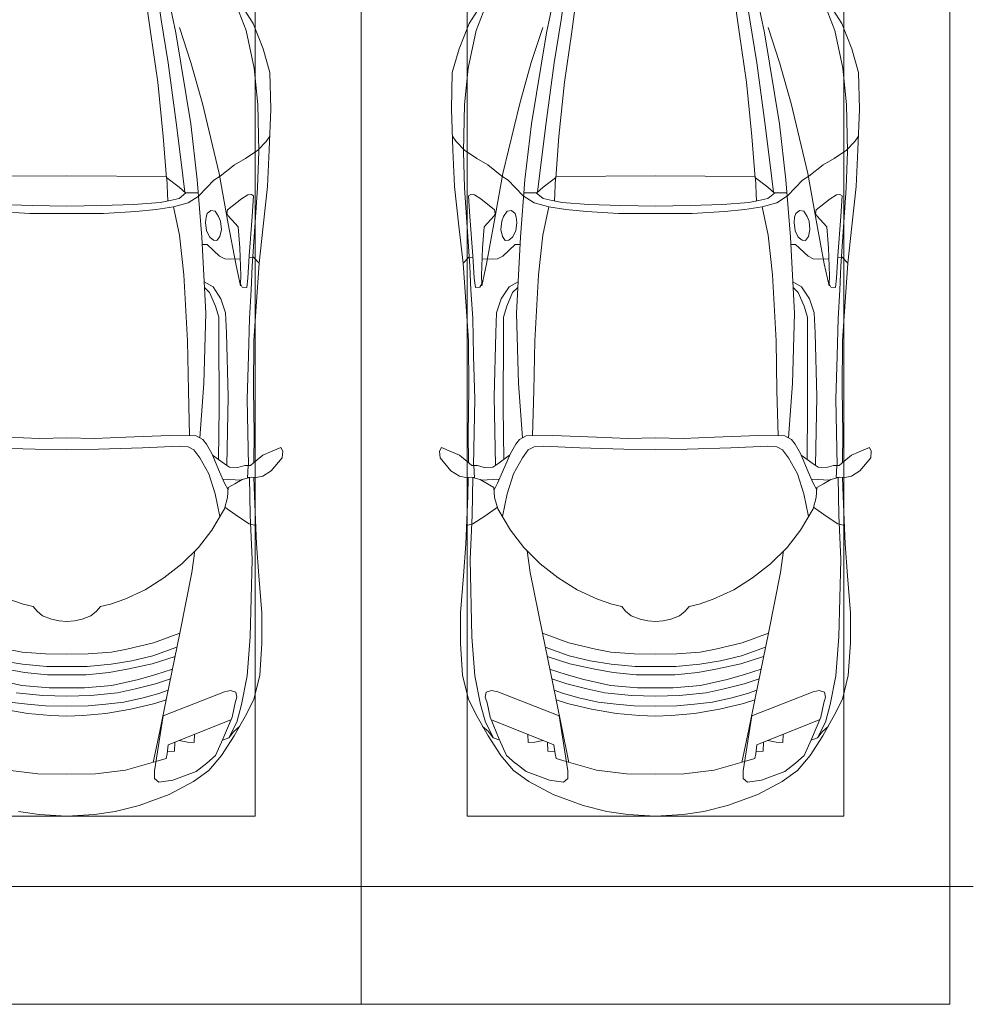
# Model space of a CAD drawing. Header units: millimetres. Extents: x -32229 to 291619, y -13689 to 125138.
# Tile 523 of 565: x 93485 to 97535, y 99050 to 103233. Entities that reach past the tile are written whole.
import ezdxf

# ---------------------------------------------------------------- set-up
doc = ezdxf.new("R2010")
doc.units = ezdxf.units.MM
for name, color, linetype, lineweight in [('A-DETL-GENF-OTLN', 7, 'Continuous', 18), ('A-FLOR-____-OTLN', 7, 'Continuous', 18), ('C-PRKG-____-OTLN', 7, 'Continuous', 18)]:
    doc.layers.add(name, color=color, linetype=linetype, lineweight=lineweight)

# ---------------------------------------------------------------- blocks, each defined once
blk = doc.blocks.new('АР_Машиноместо - 4900x2400_М__5300х2500_-2211001--02 ЭМ')
at = {"layer": 'A-DETL-GENF-OTLN', "color": 253, "lineweight": 13, "true_color": 0xaaaaaa}
for p, q in [((1044.2, -818.6), (943.3, -845.1)), ((1132.7, -806), (1044.2, -818.6)), ((1250, -800), (1132.7, -806)), ((1250, -800), (1367.3, -806)), ((1367.3, -806), (1455.8, -818.6)), ((943.3, -845.1), (815.8, -891)), ((815.8, -891), (711.9, -946.2)), ((711.9, -946.2), (647.2, -992.8)), ((800.1, -952.6), (700.9, -989.1)), ((859, -944.1), (800.1, -952.6)), ((877.7, -958.9), (859, -944.1)), ((877.7, -991.4), (877.7, -958.9)), ((647.2, -992.8), (593.2, -1056.8)), ((700.9, -989.1), (655, -1024.3)), ((841.1, -1225.9), (877.7, -991.4)), ((1000.2, -994.5), (871.4, -1031.3)), ((1127.4, -979.8), (1000.2, -994.5)), ((1250, -977.6), (1127.4, -979.8)), ((1250, -977.6), (1372.6, -979.8)), ((1372.6, -979.8), (1499.8, -994.5)), ((654.7, -1024.4), (617.9, -1057.3)), ((882.6, -1027.5), (853.8, -1167.4)), ((593.2, -1056.8), (539.3, -1140.4)), ((617.9, -1057.3), (586.9, -1126.3)), ((586.9, -1126.3), (548.2, -1220.1)), ((589, -1121.6), (561.3, -1132.6)), ((539.3, -1140.4), (487.4, -1232.1)), ((540.4, -1159.6), (516.2, -1180.5)), ((561.3, -1132.6), (540.4, -1159.6)), ((853.8, -1167.4), (826.8, -1300.9)), ((487.4, -1232.1), (455.7, -1296.1)), ((548.2, -1220.1), (535, -1280.6)), ((580.7, -1327.1), (841.1, -1225.9)), ((978.6, -1254.6), (876.3, -1278.7)), ((1084.1, -1236), (978.6, -1254.6)), ((1182.5, -1227.5), (1084.1, -1236)), ((1250, -1223.7), (1182.5, -1227.5)), ((1250, -1223.7), (1317.5, -1227.5)), ((1317.5, -1227.5), (1415.9, -1236)), ((1415.9, -1236), (1521.4, -1254.6)), ((455.7, -1296.1), (430.8, -1396.6)), ((535, -1280.6), (527.2, -1305.2)), ((876.3, -1278.7), (828.3, -1293.7)), ((1007.1, -1283.7), (925.2, -1301.6)), ((1083.6, -1274.6), (1007.1, -1283.7)), ((1159.1, -1267.9), (1083.6, -1274.6)), ((1250, -1266.6), (1159.1, -1267.9)), ((1250, -1266.6), (1340.9, -1267.9)), ((1340.9, -1267.9), (1416.4, -1274.6)), ((1416.4, -1274.6), (1492.9, -1283.7)), ((527.2, -1305.2), (531.8, -1326)), ((531.8, -1326), (554.4, -1333.3)), ((554.4, -1333.3), (580.7, -1327.1)), ((826.8, -1300.9), (770, -1576.5)), ((859.1, -1321.2), (819.9, -1334.4)), ((925.2, -1301.6), (859.1, -1321.2)), ((1035, -1323.2), (958.3, -1341.1)), ((1148.3, -1312.4), (1035, -1323.2)), ((1250, -1309.3), (1148.3, -1312.4)), ((1250, -1309.3), (1351.7, -1312.4)), ((1351.7, -1312.4), (1465, -1323.2)), ((873.8, -1361.2), (809.9, -1383.1)), ((958.3, -1341.1), (873.8, -1361.2)), ((1059, -1354.8), (945.3, -1380.6)), ((1174.5, -1344.2), (1059, -1354.8)), ((1250, -1344.9), (1174.5, -1344.2)), ((1250, -1344.9), (1325.5, -1344.2)), ((1325.5, -1344.2), (1441, -1354.8)), ((1441, -1354.8), (1554.7, -1380.6)), ((430.8, -1396.6), (422, -1534.1)), ((871.4, -1401.1), (800.5, -1424.6)), ((945.3, -1380.6), (871.4, -1401.1)), ((1070, -1410.4), (986.2, -1425.6)), ((1168.3, -1399.8), (1070, -1410.4)), ((1250, -1400.1), (1168.3, -1399.8)), ((1250, -1400.1), (1331.7, -1399.8)), ((1331.7, -1399.8), (1430, -1410.4)), ((1430, -1410.4), (1513.8, -1425.6)), ((887, -1446.5), (790.4, -1477.3)), ((973.4, -1459.7), (884.3, -1480.8)), ((986.2, -1425.6), (887, -1446.5)), ((1061.9, -1445.7), (973.4, -1459.7)), ((1163.9, -1435.1), (1061.9, -1445.7)), ((1250, -1435.1), (1163.9, -1435.1)), ((1250, -1435.1), (1336.1, -1435.1)), ((1336.1, -1435.1), (1438.1, -1445.7)), ((1438.1, -1445.7), (1526.6, -1459.7)), ((884.3, -1480.8), (782, -1518.1)), ((1060, -1496.1), (994.9, -1509.3)), ((1159.3, -1489.1), (1060, -1496.1)), ((1250, -1488.3), (1159.3, -1489.1)), ((1250, -1488.3), (1340.7, -1489.1)), ((1340.7, -1489.1), (1440, -1496.1)), ((1440, -1496.1), (1505.1, -1509.3)), ((422, -1534.1), (422, -1662.9)), ((881.7, -1536.4), (770, -1576.5)), ((994.9, -1509.3), (881.7, -1536.4)), ((770, -1576.5), (718.3, -1834.2)), ((1217.8, -1629.1), (1184.7, -1635.7)), ((1217.8, -1629.1), (1250, -1626.8)), ((1282.2, -1629.1), (1250, -1626.8)), ((1282.2, -1629.1), (1315.3, -1635.7)), ((422, -1662.9), (434.8, -1820.7)), ((1123.5, -1670.9), (1107.2, -1689.8)), ((1147.5, -1650.5), (1123.5, -1670.9)), ((1184.7, -1635.7), (1147.5, -1650.5)), ((1315.3, -1635.7), (1352.5, -1650.5)), ((1352.5, -1650.5), (1376.5, -1670.9)), ((1376.5, -1670.9), (1392.8, -1689.8)), ((1064.9, -1700.5), (1004.2, -1721.4)), ((1107.2, -1689.8), (1064.9, -1700.5)), ((1392.8, -1689.8), (1435.1, -1700.5)), ((1435.1, -1700.5), (1495.8, -1721.4)), ((1004.2, -1721.4), (917, -1761.1)), ((917, -1761.1), (837.5, -1812.1)), ((434.8, -1820.7), (444.9, -1956.8)), ((718.3, -1834.2), (705.7, -1926.7)), ((837.5, -1812.1), (761.1, -1871.7)), ((761.1, -1871.7), (690.7, -1941.6)), ((444.9, -1956.8), (453, -2159.1)), ((690.7, -1941.6), (634.6, -2015)), ((475.1, -2041), (447.5, -2034.4)), ((525.5, -2074.6), (475.1, -2041)), ((634.6, -2015), (580.7, -2105.7)), ((578.8, -2112.6), (525.5, -2074.6)), ((619.7, -2168.6), (600.3, -2072.7)), ((580.7, -2105.7), (567.1, -2153.8)), ((453, -2159.1), (455, -2238.9)), ((567.1, -2153.8), (564.3, -2195.4)), ((647.3, -2254.2), (619.7, -2168.6)), ((536.7, -2211.8), (505.1, -2230)), ((564.3, -2195.4), (536.7, -2211.8)), ((579.9, -2213.8), (564.9, -2186.5)), ((600.8, -2263), (579.9, -2213.8)), ((381.7, -2266.4), (417.4, -2243.4)), ((417.4, -2243.4), (445.1, -2238.7)), ((445.1, -2238.7), (481.8, -2239.5)), ((505.1, -2230), (467.5, -2239.2)), ((482, -2235.6), (479.1, -2288.7)), ((586.6, -2231.3), (510.1, -2227.1)), ((685.1, -2322.3), (647.3, -2254.2)), ((335.2, -2322.3), (381.7, -2266.4)), ((470, -2290), (449.8, -2306.1)), ((493.6, -2288.6), (470, -2290)), ((523.3, -2281.2), (493.6, -2288.6)), ((559, -2282.6), (523.3, -2281.2)), ((580.6, -2296), (559, -2282.6)), ((630.6, -2332.9), (580.6, -2296)), ((633.8, -2340.5), (600.8, -2263)), ((333.1, -2350.6), (335.2, -2322.3)), ((417.4, -2333.8), (384.4, -2347.9)), ((449.8, -2306.1), (417.4, -2333.8)), ((454.5, -2423.6), (456, -2301.1)), ((603.5, -2534.3), (606.1, -2314.9)), ((656.7, -2380.3), (633.8, -2340.5)), ((710, -2355.4), (685.1, -2322.3)), ((341.2, -2366.2), (333.1, -2350.6)), ((384.4, -2347.9), (341.2, -2366.2)), ((672.8, -2399.7), (656.7, -2380.3)), ((734.3, -2368.8), (710, -2355.4)), ((772.7, -2371.5), (734.3, -2368.8)), ((929.1, -2364.1), (772.7, -2371.5)), ((1115.2, -2358.7), (929.1, -2364.1)), ((1250, -2357.8), (1115.2, -2358.7)), ((1250, -2357.8), (1384.8, -2358.7)), ((1384.8, -2358.7), (1570.9, -2364.1)), ((456.8, -2613.6), (454.5, -2423.6)), ((684.8, -2406.5), (667.8, -2638.3)), ((700.6, -2415.4), (672.8, -2399.7)), ((813.8, -2416.7), (700.6, -2415.4)), ((999.2, -2409.3), (813.8, -2416.7)), ((1132.7, -2404.6), (999.2, -2409.3)), ((1250, -2406.6), (1132.7, -2404.6)), ((1250, -2406.6), (1367.3, -2404.6)), ((1367.3, -2404.6), (1500.8, -2409.3)), ((604.4, -2850.8), (603.5, -2534.3)), ((456.1, -2818.3), (456.8, -2613.6)), ((667.8, -2638.3), (659.3, -2936)), ((446, -2964.8), (456.1, -2818.3)), ((604.4, -2919.4), (604.4, -2850.8)), ((618.7, -2966.7), (604.4, -2919.4)), ((432.8, -3149.3), (446, -2964.8)), ((643.6, -3024.6), (618.7, -2966.7)), ((659.3, -2936), (676.4, -3260.1)), ((485.6, -3046.1), (480.8, -3085)), ((504.5, -3046.6), (485.6, -3046.1)), ((512.2, -3061.4), (504.5, -3046.6)), ((665.1, -3046.1), (643.6, -3024.6)), ((480.8, -3085), (474.8, -3179.9)), ((510.9, -3094.6), (512.2, -3061.4)), ((515.3, -3213.7), (510.9, -3094.6)), ((415.7, -3305.9), (432.8, -3149.3)), ((456.9, -3174.2), (432.9, -3148.3)), ((475.2, -3173.5), (456.9, -3174.2)), ((558.4, -3165.4), (513.6, -3168)), ((579.5, -3167.7), (558.4, -3165.4)), ((601.7, -3179.4), (579.5, -3167.7)), ((474.8, -3179.9), (462.2, -3347.3)), ((522.2, -3303.2), (515.3, -3213.7)), ((654.5, -3228.1), (601.7, -3179.4)), ((599.8, -3262.3), (593.6, -3292.5)), ((612.1, -3245.7), (599.8, -3262.3)), ((626.8, -3246.1), (612.1, -3245.7)), ((643.2, -3259.9), (626.8, -3246.1)), ((657.2, -3286.3), (643.2, -3259.9)), ((674.6, -3227.6), (654.5, -3228.1)), ((676.4, -3260.1), (695.7, -3502.8)), ((564.6, -3349.7), (522.2, -3303.2)), ((593.6, -3292.5), (597.1, -3327.4)), ((661.1, -3321.2), (657.2, -3286.3)), ((397.1, -3474.2), (415.7, -3305.9)), ((597.1, -3327.4), (605.2, -3346.8)), ((654.1, -3360.7), (658.7, -3344.5)), ((658.7, -3344.5), (661.1, -3321.2)), ((462.2, -3347.3), (456.6, -3434.5)), ((508, -3422.8), (566.8, -3375.1)), ((569.7, -3360.7), (564.6, -3349.7)), ((566.8, -3375.1), (569.7, -3360.7)), ((605.2, -3346.8), (620, -3369.3)), ((620, -3369.3), (638.7, -3372.5)), ((638.7, -3372.5), (654.1, -3360.7)), ((481.5, -3439.1), (508, -3422.8)), ((773, -3424.2), (744.1, -3447.2)), ((811.1, -3414.8), (773, -3424.2)), ((853.3, -3407.2), (811.1, -3414.8)), ((825.6, -3512.1), (821, -3413)), ((965.3, -3397.8), (853.3, -3407.2)), ((1102.5, -3394.3), (965.3, -3397.8)), ((1250, -3391.3), (1102.5, -3394.3)), ((1250, -3391.3), (1397.5, -3394.3)), ((1397.5, -3394.3), (1534.7, -3397.8)), ((456.6, -3434.5), (466.2, -3441.1)), ((466.2, -3441.1), (481.5, -3439.1)), ((654.7, -3470.4), (624.9, -3501.2)), ((690.2, -3433.7), (654.7, -3470.4)), ((744.1, -3447.2), (691.3, -3447.2)), ((744.3, -3447), (773.2, -3472.4)), ((390.2, -3630), (397.1, -3474.2)), ((624.9, -3501.2), (598.3, -3518.6)), ((773.2, -3472.4), (825.6, -3512.1)), ((840.1, -3687.8), (826.6, -3509.6)), ((598.3, -3518.6), (537.9, -3567)), ((1250, -3520.1), (827.2, -3517.2)), ((1250, -3520.1), (1672.8, -3517.2)), ((491.4, -3594.2), (438.6, -3629.8)), ((537.9, -3567), (491.4, -3594.2)), ((384, -3802.9), (390.2, -3630)), ((438.6, -3629.8), (403.8, -3665.5)), ((403.8, -3665.5), (388.1, -3688.4)), ((863.9, -3917.5), (840.1, -3687.8)), ((387.4, -3958.4), (384, -3802.9)), ((893.6, -4121.6), (863.9, -3917.5)), ((416.4, -4059.2), (387.4, -3958.4)), ((458.6, -4167), (416.4, -4059.2)), ((914, -4272.5), (893.6, -4121.6)), ((522.5, -4267.9), (458.6, -4167))]:
    blk.add_line(p, q, dxfattribs=at)
at = {"layer": 'A-DETL-GENF-OTLN', "color": 254, "lineweight": 13, "true_color": 0xd4d4d4}
for p, q in [((827.7, -1045), (824.1, -1063.7)), ((871.3, -1031.9), (827.7, -1045)), ((792.9, -1076.2), (791.2, -1114.5)), ((823.3, -1074.4), (792.9, -1076.2)), ((824.1, -1063.7), (818.8, -1102.9)), ((818.8, -1102.9), (554, -1208.1)), ((709.1, -1112.7), (708.2, -1146.9)), ((737.7, -1113.6), (709.1, -1112.7)), ((772.6, -1121.3), (737.7, -1113.6)), ((561.7, -1132.1), (527.9, -1198.6)), ((527.9, -1198.6), (507.4, -1274.3)), ((507.4, -1274.3), (483.4, -1395.6)), ((483.4, -1395.6), (470.9, -1561.4)), ((470.9, -1561.4), (462.8, -1889.5)), ((462.8, -1889.5), (471.8, -2077.7)), ((471.8, -2077.7), (474.5, -2239.3)), ((483.3, -2571.4), (478, -2290)), ((570.6, -2291.4), (564.4, -2580.5)), ((728.4, -2415.7), (733.8, -2606.7)), ((477.8, -2754.7), (483.3, -2571.4)), ((564.4, -2580.5), (571.6, -2853.3)), ((733.8, -2606.7), (737.8, -2818.3)), ((473.9, -2913.7), (477.8, -2754.7)), ((737.8, -2818.3), (752.8, -3099)), ((571.6, -2853.3), (575.7, -2937.4)), ((466.3, -3036.3), (473.9, -2913.7)), ((575.7, -2937.4), (595.2, -2997.9)), ((595.2, -2997.9), (629, -3048.1)), ((462, -3136.6), (466.3, -3036.3)), ((512.5, -3053.2), (532.7, -3145.9)), ((629, -3048.1), (666.7, -3069.7)), ((439.5, -3468.5), (462, -3136.6)), ((752.8, -3099), (771.7, -3268.5)), ((532.7, -3145.9), (564, -3316.2)), ((771.7, -3268.5), (797.1, -3388.2)), ((564, -3316.2), (602.3, -3530.2)), ((797.1, -3388.2), (734.6, -3405.8)), ((870, -3377.1), (797.1, -3388.2)), ((957.1, -3368.9), (870, -3377.1)), ((1093.5, -3360.7), (957.1, -3368.9)), ((1250, -3360.7), (1093.5, -3360.7)), ((1250, -3360.7), (1406.5, -3360.7)), ((1406.5, -3360.7), (1542.9, -3368.9)), ((734.6, -3405.8), (688.5, -3435.5)), ((434.2, -3623.7), (439.5, -3468.5)), ((749.1, -3450.8), (765.5, -3589.1)), ((695.7, -3502.8), (723.2, -3741.5)), ((602.3, -3530.2), (673.6, -3827.1)), ((765.5, -3589.1), (785.7, -3746.6)), ((438.6, -3823.4), (434.2, -3623.7)), ((723.2, -3741.5), (786.9, -4128.3)), ((785.7, -3746.6), (819.4, -4000.8)), ((454.7, -3976.8), (438.6, -3823.4)), ((673.6, -3827.1), (722.7, -4001.8)), ((488.6, -4138.1), (454.7, -3976.8)), ((722.7, -4001.8), (771.7, -4149.8)), ((819.4, -4000.8), (849, -4182.8)), ((527.8, -4239.8), (488.6, -4138.1)), ((786.9, -4128.3), (821.1, -4289.8)), ((849, -4182.8), (861.2, -4260.3))]:
    blk.add_line(p, q, dxfattribs=at)
at = {"layer": 'C-PRKG-____-OTLN', "color": 253, "lineweight": 13, "true_color": 0xaaaaaa}
for p, q in [((2500, 0), (0, 0)), ((0, 0), (0, -5300)), ((450, -800), (450, -4500)), ((450, -800), (2050, -800))]:
    blk.add_line(p, q, dxfattribs=at)
blk = doc.blocks.new('АР_Машиноместо - 4900x2400_М__5300х2500_-V39--02 ЭМ')
at = {"layer": 'A-DETL-GENF-OTLN', "color": 253, "lineweight": 13, "true_color": 0xaaaaaa}
for p, q in [((522.5, 4267.9), (458.6, 4167)), ((914, 4272.5), (893.6, 4121.6)), ((1586, 4272.5), (1606.4, 4121.6)), ((1977.5, 4267.9), (2041.4, 4167)), ((458.6, 4167), (416.4, 4059.2)), ((2041.4, 4167), (2083.6, 4059.2)), ((893.6, 4121.6), (863.9, 3917.5)), ((1606.4, 4121.6), (1636.1, 3917.5)), ((416.4, 4059.2), (387.4, 3958.4)), ((2083.6, 4059.2), (2112.6, 3958.4)), ((387.4, 3958.4), (384, 3802.9)), ((2112.6, 3958.4), (2116, 3802.9)), ((863.9, 3917.5), (840.1, 3687.8)), ((1636.1, 3917.5), (1659.9, 3687.8)), ((384, 3802.9), (390.2, 3630)), ((2116, 3802.9), (2109.8, 3630)), ((403.8, 3665.5), (388.1, 3688.4)), ((840.1, 3687.8), (826.6, 3509.6)), ((1659.9, 3687.8), (1673.4, 3509.6)), ((2096.2, 3665.5), (2111.9, 3688.4)), ((438.6, 3629.8), (403.8, 3665.5)), ((2061.4, 3629.8), (2096.2, 3665.5)), ((390.2, 3630), (397.1, 3474.2)), ((491.4, 3594.2), (438.6, 3629.8)), ((2008.6, 3594.2), (2061.4, 3629.8)), ((2109.8, 3630), (2102.9, 3474.2)), ((537.9, 3567), (491.4, 3594.2)), ((598.3, 3518.6), (537.9, 3567)), ((1901.7, 3518.6), (1962.1, 3567)), ((1962.1, 3567), (2008.6, 3594.2)), ((624.9, 3501.2), (598.3, 3518.6)), ((1250, 3520.1), (827.2, 3517.2)), ((1250, 3520.1), (1672.8, 3517.2)), ((1875.1, 3501.2), (1901.7, 3518.6)), ((397.1, 3474.2), (415.7, 3305.9)), ((654.7, 3470.4), (624.9, 3501.2)), ((676.4, 3260.1), (695.7, 3502.8)), ((744.3, 3447), (773.2, 3472.4)), ((773.2, 3472.4), (825.6, 3512.1)), ((825.6, 3512.1), (821, 3413)), ((1674.4, 3512.1), (1679, 3413)), ((1726.8, 3472.4), (1674.4, 3512.1)), ((1755.7, 3447), (1726.8, 3472.4)), ((1823.6, 3260.1), (1804.3, 3502.8)), ((1845.3, 3470.4), (1875.1, 3501.2)), ((2102.9, 3474.2), (2084.3, 3305.9)), ((456.6, 3434.5), (466.2, 3441.1)), ((462.2, 3347.3), (456.6, 3434.5)), ((466.2, 3441.1), (481.5, 3439.1)), ((481.5, 3439.1), (508, 3422.8)), ((690.2, 3433.7), (654.7, 3470.4)), ((744.1, 3447.2), (691.3, 3447.2)), ((773, 3424.2), (744.1, 3447.2)), ((1727, 3424.2), (1755.7, 3447)), ((1755.7, 3447.2), (1808.7, 3447.2)), ((1809.8, 3433.7), (1845.3, 3470.4)), ((2018.5, 3439.1), (1992, 3422.8)), ((2033.8, 3441.1), (2018.5, 3439.1)), ((2043.4, 3434.5), (2033.8, 3441.1)), ((2037.8, 3347.3), (2043.4, 3434.5)), ((508, 3422.8), (566.8, 3375.1)), ((811.1, 3414.8), (773, 3424.2)), ((853.3, 3407.2), (811.1, 3414.8)), ((965.3, 3397.8), (853.3, 3407.2)), ((1102.5, 3394.3), (965.3, 3397.8)), ((1250, 3391.3), (1102.5, 3394.3)), ((1250, 3391.3), (1397.5, 3394.3)), ((1397.5, 3394.3), (1534.7, 3397.8)), ((1534.7, 3397.8), (1646.7, 3407.2)), ((1646.7, 3407.2), (1688.9, 3414.8)), ((1688.9, 3414.8), (1727, 3424.2)), ((1992, 3422.8), (1933.2, 3375.1)), ((474.8, 3179.9), (462.2, 3347.3)), ((564.6, 3349.7), (522.2, 3303.2)), ((569.7, 3360.7), (564.6, 3349.7)), ((566.8, 3375.1), (569.7, 3360.7)), ((597.1, 3327.4), (605.2, 3346.8)), ((605.2, 3346.8), (620, 3369.3)), ((620, 3369.3), (638.7, 3372.5)), ((638.7, 3372.5), (654.1, 3360.7)), ((654.1, 3360.7), (658.7, 3344.5)), ((1845.9, 3360.7), (1841.3, 3344.5)), ((1861.3, 3372.5), (1845.9, 3360.7)), ((1880, 3369.3), (1861.3, 3372.5)), ((1894.8, 3346.8), (1880, 3369.3)), ((1902.9, 3327.4), (1894.8, 3346.8)), ((1933.2, 3375.1), (1930.3, 3360.7)), ((1930.3, 3360.7), (1935.4, 3349.7)), ((1935.4, 3349.7), (1977.8, 3303.2)), ((2025.2, 3179.9), (2037.8, 3347.3)), ((415.7, 3305.9), (432.8, 3149.3)), ((593.6, 3292.5), (597.1, 3327.4)), ((661.1, 3321.2), (657.2, 3286.3)), ((658.7, 3344.5), (661.1, 3321.2)), ((1841.3, 3344.5), (1838.9, 3321.2)), ((1838.9, 3321.2), (1842.8, 3286.3)), ((1906.4, 3292.5), (1902.9, 3327.4)), ((2084.3, 3305.9), (2067.1, 3148.3)), ((522.2, 3303.2), (515.3, 3213.7)), ((599.8, 3262.3), (593.6, 3292.5)), ((657.2, 3286.3), (643.2, 3259.9)), ((1842.8, 3286.3), (1856.8, 3259.9)), ((1900.2, 3262.3), (1906.4, 3292.5)), ((1977.8, 3303.2), (1984.7, 3213.7)), ((612.1, 3245.7), (599.8, 3262.3)), ((654.5, 3228.1), (601.7, 3179.4)), ((626.8, 3246.1), (612.1, 3245.7)), ((643.2, 3259.9), (626.8, 3246.1)), ((674.6, 3227.6), (654.5, 3228.1)), ((659.3, 2936), (676.4, 3260.1)), ((1840.7, 2936), (1823.6, 3260.1)), ((1825.4, 3227.6), (1845.5, 3228.1)), ((1845.5, 3228.1), (1898.3, 3179.4)), ((1856.8, 3259.9), (1873.2, 3246.1)), ((1873.2, 3246.1), (1887.9, 3245.7)), ((1887.9, 3245.7), (1900.2, 3262.3)), ((480.8, 3085), (474.8, 3179.9)), ((515.3, 3213.7), (510.9, 3094.6)), ((601.7, 3179.4), (579.5, 3167.7)), ((1898.3, 3179.4), (1920.5, 3167.7)), ((1984.7, 3213.7), (1989.1, 3094.6)), ((2019.2, 3085), (2025.2, 3179.9)), ((432.8, 3149.3), (446, 2964.8)), ((456.9, 3174.2), (432.9, 3148.3)), ((475.2, 3173.5), (456.9, 3174.2)), ((558.4, 3165.4), (513.6, 3168)), ((579.5, 3167.7), (558.4, 3165.4)), ((1920.5, 3167.7), (1941.6, 3165.4)), ((1941.6, 3165.4), (1986.4, 3168)), ((2024.8, 3173.5), (2043.1, 3174.2)), ((2043.1, 3174.2), (2067.1, 3148.3)), ((2067.2, 3149.3), (2054, 2964.8)), ((485.6, 3046.1), (480.8, 3085)), ((512.2, 3061.4), (504.5, 3046.6)), ((510.9, 3094.6), (512.2, 3061.4)), ((1989.1, 3094.6), (1987.8, 3061.4)), ((1987.8, 3061.4), (1995.5, 3046.6)), ((2014.4, 3046.1), (2019.2, 3085)), ((504.5, 3046.6), (485.6, 3046.1)), ((643.6, 3024.6), (618.7, 2966.7)), ((665.1, 3046.1), (643.6, 3024.6)), ((1834.9, 3046.1), (1856.4, 3024.6)), ((1856.4, 3024.6), (1881.3, 2966.7)), ((1995.5, 3046.6), (2014.4, 3046.1)), ((446, 2964.8), (456.1, 2818.3)), ((618.7, 2966.7), (604.4, 2919.4)), ((667.8, 2638.3), (659.3, 2936)), ((1832.2, 2638.3), (1840.7, 2936)), ((1881.3, 2966.7), (1895.6, 2919.4)), ((2054, 2964.8), (2043.9, 2818.3)), ((604.4, 2919.4), (604.4, 2850.8)), ((1895.6, 2919.4), (1895.6, 2850.8)), ((604.4, 2850.8), (603.5, 2534.3)), ((1895.6, 2850.8), (1896.5, 2534.3)), ((456.1, 2818.3), (456.8, 2613.6)), ((2043.9, 2818.3), (2043.2, 2613.6)), ((684.8, 2406.5), (667.8, 2638.3)), ((1815.2, 2406.5), (1832.2, 2638.3)), ((456.8, 2613.6), (454.5, 2423.6)), ((2043.2, 2613.6), (2045.5, 2423.6)), ((603.5, 2534.3), (606.1, 2314.9)), ((1896.5, 2534.3), (1893.9, 2314.9)), ((454.5, 2423.6), (456, 2301.1)), ((672.8, 2399.7), (656.7, 2380.3)), ((700.6, 2415.4), (672.8, 2399.7)), ((813.8, 2416.7), (700.6, 2415.4)), ((999.2, 2409.3), (813.8, 2416.7)), ((1132.7, 2404.6), (999.2, 2409.3)), ((1250, 2406.6), (1132.7, 2404.6)), ((1250, 2406.6), (1367.3, 2404.6)), ((1367.3, 2404.6), (1500.8, 2409.3)), ((1500.8, 2409.3), (1686.2, 2416.7)), ((1686.2, 2416.7), (1799.4, 2415.4)), ((1799.4, 2415.4), (1827.2, 2399.7)), ((1827.2, 2399.7), (1843.3, 2380.3)), ((2045.5, 2423.6), (2044, 2301.1)), ((341.2, 2366.2), (333.1, 2350.6)), ((333.1, 2350.6), (335.2, 2322.3)), ((384.4, 2347.9), (341.2, 2366.2)), ((417.4, 2333.8), (384.4, 2347.9)), ((656.7, 2380.3), (633.8, 2340.5)), ((710, 2355.4), (685.1, 2322.3)), ((734.3, 2368.8), (710, 2355.4)), ((772.7, 2371.5), (734.3, 2368.8)), ((929.1, 2364.1), (772.7, 2371.5)), ((1115.2, 2358.7), (929.1, 2364.1)), ((1250, 2357.8), (1115.2, 2358.7)), ((1250, 2357.8), (1384.8, 2358.7)), ((1384.8, 2358.7), (1570.9, 2364.1)), ((1570.9, 2364.1), (1727.3, 2371.5)), ((1727.3, 2371.5), (1765.7, 2368.8)), ((1765.7, 2368.8), (1790, 2355.4)), ((1790, 2355.4), (1814.9, 2322.3)), ((1843.3, 2380.3), (1866.2, 2340.5)), ((2082.6, 2333.8), (2115.6, 2347.9)), ((2115.6, 2347.9), (2158.8, 2366.2)), ((2158.8, 2366.2), (2166.9, 2350.6)), ((2166.9, 2350.6), (2164.8, 2322.3)), ((335.2, 2322.3), (381.7, 2266.4)), ((449.8, 2306.1), (417.4, 2333.8)), ((470, 2290), (449.8, 2306.1)), ((630.6, 2332.9), (580.6, 2296)), ((633.8, 2340.5), (600.8, 2263)), ((685.1, 2322.3), (647.3, 2254.2)), ((1814.9, 2322.3), (1852.7, 2254.2)), ((1866.2, 2340.5), (1899.2, 2263)), ((1869.4, 2332.9), (1919.4, 2296)), ((2030, 2290), (2050.2, 2306.1)), ((2050.2, 2306.1), (2082.6, 2333.8)), ((2164.8, 2322.3), (2118.3, 2266.4)), ((381.7, 2266.4), (417.4, 2243.4)), ((493.6, 2288.6), (470, 2290)), ((482, 2235.6), (479.1, 2288.7)), ((523.3, 2281.2), (493.6, 2288.6)), ((559, 2282.6), (523.3, 2281.2)), ((580.6, 2296), (559, 2282.6)), ((600.8, 2263), (579.9, 2213.8)), ((1899.2, 2263), (1920.1, 2213.8)), ((1919.4, 2296), (1941, 2282.6)), ((1941, 2282.6), (1976.7, 2281.2)), ((1976.7, 2281.2), (2006.4, 2288.6)), ((2006.4, 2288.6), (2030, 2290)), ((2018, 2235.6), (2020.9, 2288.7)), ((2118.3, 2266.4), (2082.6, 2243.4)), ((417.4, 2243.4), (445.1, 2238.7)), ((445.1, 2238.7), (481.8, 2239.5)), ((453, 2159.1), (455, 2238.9)), ((505.1, 2230), (467.5, 2239.2)), ((536.7, 2211.8), (505.1, 2230)), ((586.6, 2231.3), (510.1, 2227.1)), ((647.3, 2254.2), (619.7, 2168.6)), ((1852.7, 2254.2), (1880.3, 2168.6)), ((1913.4, 2231.3), (1989.9, 2227.1)), ((1963.3, 2211.8), (1994.9, 2230)), ((1994.9, 2230), (2032.5, 2239.2)), ((2054.9, 2238.7), (2018.2, 2239.5)), ((2047, 2159.1), (2045, 2238.9)), ((2082.6, 2243.4), (2054.9, 2238.7)), ((564.3, 2195.4), (536.7, 2211.8)), ((567.1, 2153.8), (564.3, 2195.4)), ((579.9, 2213.8), (564.9, 2186.5)), ((1920.1, 2213.8), (1935.1, 2186.5)), ((1932.9, 2153.8), (1935.7, 2195.4)), ((1935.7, 2195.4), (1963.3, 2211.8)), ((444.9, 1956.8), (453, 2159.1)), ((580.7, 2105.7), (567.1, 2153.8)), ((619.7, 2168.6), (600.3, 2072.7)), ((1880.3, 2168.6), (1899.7, 2072.7)), ((1919.3, 2105.7), (1932.9, 2153.8)), ((2055.1, 1956.8), (2047, 2159.1)), ((578.8, 2112.6), (525.5, 2074.6)), ((634.6, 2015), (580.7, 2105.7)), ((1865.4, 2015), (1919.3, 2105.7)), ((1921.2, 2112.6), (1974.5, 2074.6)), ((525.5, 2074.6), (475.1, 2041)), ((1974.5, 2074.6), (2024.9, 2041)), ((475.1, 2041), (447.5, 2034.4)), ((690.7, 1941.6), (634.6, 2015)), ((1809.3, 1941.6), (1865.4, 2015)), ((2024.9, 2041), (2052.5, 2034.4)), ((434.8, 1820.7), (444.9, 1956.8)), ((761.1, 1871.7), (690.7, 1941.6)), ((718.3, 1834.2), (705.7, 1926.7)), ((1738.9, 1871.7), (1809.3, 1941.6)), ((1781.7, 1834.2), (1794.3, 1926.7)), ((2065.2, 1820.7), (2055.1, 1956.8)), ((837.5, 1812.1), (761.1, 1871.7)), ((1662.5, 1812.1), (1738.9, 1871.7)), ((422, 1662.9), (434.8, 1820.7)), ((770, 1576.5), (718.3, 1834.2)), ((917, 1761.1), (837.5, 1812.1)), ((1583, 1761.1), (1662.5, 1812.1)), ((1730, 1576.5), (1781.7, 1834.2)), ((2078, 1662.9), (2065.2, 1820.7)), ((1004.2, 1721.4), (917, 1761.1)), ((1495.8, 1721.4), (1583, 1761.1)), ((1064.9, 1700.5), (1004.2, 1721.4)), ((1435.1, 1700.5), (1495.8, 1721.4)), ((1107.2, 1689.8), (1064.9, 1700.5)), ((1123.5, 1670.9), (1107.2, 1689.8)), ((1376.5, 1670.9), (1392.8, 1689.8)), ((1392.8, 1689.8), (1435.1, 1700.5)), ((422, 1534.1), (422, 1662.9)), ((1147.5, 1650.5), (1123.5, 1670.9)), ((1184.7, 1635.7), (1147.5, 1650.5)), ((1217.8, 1629.1), (1184.7, 1635.7)), ((1282.2, 1629.1), (1315.3, 1635.7)), ((1315.3, 1635.7), (1352.5, 1650.5)), ((1352.5, 1650.5), (1376.5, 1670.9)), ((2078, 1534.1), (2078, 1662.9)), ((1217.8, 1629.1), (1250, 1626.8)), ((1282.2, 1629.1), (1250, 1626.8)), ((826.8, 1300.9), (770, 1576.5)), ((881.7, 1536.4), (770, 1576.5)), ((1618.3, 1536.4), (1730, 1576.5)), ((1673.2, 1300.9), (1730, 1576.5)), ((430.8, 1396.6), (422, 1534.1)), ((884.3, 1480.8), (782, 1518.1)), ((994.9, 1509.3), (881.7, 1536.4)), ((1060, 1496.1), (994.9, 1509.3)), ((1440, 1496.1), (1505.1, 1509.3)), ((1505.1, 1509.3), (1618.3, 1536.4)), ((1615.7, 1480.8), (1718, 1518.1)), ((2069.2, 1396.6), (2078, 1534.1)), ((887, 1446.5), (790.4, 1477.3)), ((973.4, 1459.7), (884.3, 1480.8)), ((1159.3, 1489.1), (1060, 1496.1)), ((1250, 1488.3), (1159.3, 1489.1)), ((1250, 1488.3), (1340.7, 1489.1)), ((1340.7, 1489.1), (1440, 1496.1)), ((1526.6, 1459.7), (1615.7, 1480.8)), ((1613, 1446.5), (1709.6, 1477.3)), ((871.4, 1401.1), (800.5, 1424.6)), ((986.2, 1425.6), (887, 1446.5)), ((1061.9, 1445.7), (973.4, 1459.7)), ((1070, 1410.4), (986.2, 1425.6)), ((1163.9, 1435.1), (1061.9, 1445.7)), ((1250, 1435.1), (1163.9, 1435.1)), ((1250, 1435.1), (1336.1, 1435.1)), ((1336.1, 1435.1), (1438.1, 1445.7)), ((1430, 1410.4), (1513.8, 1425.6)), ((1438.1, 1445.7), (1526.6, 1459.7)), ((1513.8, 1425.6), (1613, 1446.5)), ((1628.6, 1401.1), (1699.5, 1424.6)), ((455.7, 1296.1), (430.8, 1396.6)), ((873.8, 1361.2), (809.9, 1383.1)), ((945.3, 1380.6), (871.4, 1401.1)), ((1059, 1354.8), (945.3, 1380.6)), ((1168.3, 1399.8), (1070, 1410.4)), ((1250, 1400.1), (1168.3, 1399.8)), ((1250, 1400.1), (1331.7, 1399.8)), ((1331.7, 1399.8), (1430, 1410.4)), ((1441, 1354.8), (1554.7, 1380.6)), ((1554.7, 1380.6), (1628.6, 1401.1)), ((1626.2, 1361.2), (1690.1, 1383.1)), ((2044.3, 1296.1), (2069.2, 1396.6)), ((958.3, 1341.1), (873.8, 1361.2)), ((1035, 1323.2), (958.3, 1341.1)), ((1174.5, 1344.2), (1059, 1354.8)), ((1250, 1344.9), (1174.5, 1344.2)), ((1250, 1344.9), (1325.5, 1344.2)), ((1325.5, 1344.2), (1441, 1354.8)), ((1465, 1323.2), (1541.7, 1341.1)), ((1541.7, 1341.1), (1626.2, 1361.2)), ((527.2, 1305.2), (531.8, 1326)), ((535, 1280.6), (527.2, 1305.2)), ((531.8, 1326), (554.4, 1333.3)), ((554.4, 1333.3), (580.7, 1327.1)), ((580.7, 1327.1), (841.1, 1225.9)), ((859.1, 1321.2), (819.9, 1334.4)), ((853.8, 1167.4), (826.8, 1300.9)), ((925.2, 1301.6), (859.1, 1321.2)), ((1007.1, 1283.7), (925.2, 1301.6)), ((1148.3, 1312.4), (1035, 1323.2)), ((1250, 1309.3), (1148.3, 1312.4)), ((1250, 1309.3), (1351.7, 1312.4)), ((1351.7, 1312.4), (1465, 1323.2)), ((1492.9, 1283.7), (1574.8, 1301.6)), ((1574.8, 1301.6), (1640.9, 1321.2)), ((1640.9, 1321.2), (1680.1, 1334.4)), ((1646.2, 1167.4), (1673.2, 1300.9)), ((1919.3, 1327.1), (1658.9, 1225.9)), ((1945.6, 1333.3), (1919.3, 1327.1)), ((1968.2, 1326), (1945.6, 1333.3)), ((1965, 1280.6), (1972.8, 1305.2)), ((1972.8, 1305.2), (1968.2, 1326)), ((487.4, 1232.1), (455.7, 1296.1)), ((548.2, 1220.1), (535, 1280.6)), ((876.3, 1278.7), (828.3, 1293.7)), ((978.6, 1254.6), (876.3, 1278.7)), ((1083.6, 1274.6), (1007.1, 1283.7)), ((1159.1, 1267.9), (1083.6, 1274.6)), ((1250, 1266.6), (1159.1, 1267.9)), ((1250, 1266.6), (1340.9, 1267.9)), ((1340.9, 1267.9), (1416.4, 1274.6)), ((1416.4, 1274.6), (1492.9, 1283.7)), ((1521.4, 1254.6), (1623.7, 1278.7)), ((1623.7, 1278.7), (1671.7, 1293.7)), ((1951.8, 1220.1), (1965, 1280.6)), ((2012.6, 1232.1), (2044.3, 1296.1)), ((539.3, 1140.4), (487.4, 1232.1)), ((586.9, 1126.3), (548.2, 1220.1)), ((841.1, 1225.9), (877.7, 991.4)), ((1084.1, 1236), (978.6, 1254.6)), ((1182.5, 1227.5), (1084.1, 1236)), ((1250, 1223.7), (1182.5, 1227.5)), ((1250, 1223.7), (1317.5, 1227.5)), ((1317.5, 1227.5), (1415.9, 1236)), ((1415.9, 1236), (1521.4, 1254.6)), ((1658.9, 1225.9), (1622.3, 991.4)), ((1913.1, 1126.3), (1951.8, 1220.1)), ((1960.7, 1140.4), (2012.6, 1232.1)), ((540.4, 1159.6), (516.2, 1180.5)), ((1959.6, 1159.6), (1983.8, 1180.5)), ((593.2, 1056.8), (539.3, 1140.4)), ((561.3, 1132.6), (540.4, 1159.6)), ((589, 1121.6), (561.3, 1132.6)), ((882.6, 1027.5), (853.8, 1167.4)), ((1617.4, 1027.5), (1646.2, 1167.4)), ((1906.8, 1056.8), (1960.7, 1140.4)), ((1911, 1121.6), (1938.7, 1132.6)), ((1938.7, 1132.6), (1959.6, 1159.6)), ((617.9, 1057.3), (586.9, 1126.3)), ((1882.1, 1057.3), (1913.1, 1126.3)), ((647.2, 992.8), (593.2, 1056.8)), ((654.7, 1024.4), (617.9, 1057.3)), ((1845.3, 1024.4), (1882.1, 1057.3)), ((1852.8, 992.8), (1906.8, 1056.8)), ((700.9, 989.1), (655, 1024.3)), ((1000.2, 994.5), (871.4, 1031.3)), ((1499.8, 994.5), (1628.6, 1031.3)), ((1799.1, 989.1), (1845, 1024.3)), ((711.9, 946.2), (647.2, 992.8)), ((800.1, 952.6), (700.9, 989.1)), ((877.7, 991.4), (877.7, 958.9)), ((1127.4, 979.8), (1000.2, 994.5)), ((1250, 977.6), (1127.4, 979.8)), ((1250, 977.6), (1372.6, 979.8)), ((1372.6, 979.8), (1499.8, 994.5)), ((1622.3, 991.4), (1622.3, 958.9)), ((1699.9, 952.6), (1799.1, 989.1)), ((1788.1, 946.2), (1852.8, 992.8)), ((815.8, 891), (711.9, 946.2)), ((859, 944.1), (800.1, 952.6)), ((877.7, 958.9), (859, 944.1)), ((1622.3, 958.9), (1641, 944.1)), ((1641, 944.1), (1699.9, 952.6)), ((1684.2, 891), (1788.1, 946.2)), ((943.3, 845.1), (815.8, 891)), ((1556.7, 845.1), (1684.2, 891)), ((1044.2, 818.6), (943.3, 845.1)), ((1455.8, 818.6), (1556.7, 845.1)), ((1132.7, 806), (1044.2, 818.6)), ((1250, 800), (1132.7, 806)), ((1250, 800), (1367.3, 806)), ((1367.3, 806), (1455.8, 818.6))]:
    blk.add_line(p, q, dxfattribs=at)
at = {"layer": 'A-DETL-GENF-OTLN', "color": 254, "lineweight": 13, "true_color": 0xd4d4d4}
for p, q in [((786.9, 4128.3), (821.1, 4289.8)), ((1713.1, 4128.3), (1678.9, 4289.8)), ((527.8, 4239.8), (488.6, 4138.1)), ((849, 4182.8), (861.2, 4260.3)), ((1651, 4182.8), (1638.8, 4260.3)), ((1972.2, 4239.8), (2011.4, 4138.1)), ((722.7, 4001.8), (771.7, 4149.8)), ((819.4, 4000.8), (849, 4182.8)), ((1680.6, 4000.8), (1651, 4182.8)), ((1777.3, 4001.8), (1728.3, 4149.8)), ((488.6, 4138.1), (454.7, 3976.8)), ((723.2, 3741.5), (786.9, 4128.3)), ((1776.8, 3741.5), (1713.1, 4128.3)), ((2011.4, 4138.1), (2045.3, 3976.8)), ((454.7, 3976.8), (438.6, 3823.4)), ((673.6, 3827.1), (722.7, 4001.8)), ((785.7, 3746.6), (819.4, 4000.8)), ((1714.3, 3746.6), (1680.6, 4000.8)), ((1826.4, 3827.1), (1777.3, 4001.8)), ((2045.3, 3976.8), (2061.4, 3823.4)), ((438.6, 3823.4), (434.2, 3623.7)), ((602.3, 3530.2), (673.6, 3827.1)), ((1897.7, 3530.2), (1826.4, 3827.1)), ((2061.4, 3823.4), (2065.8, 3623.7)), ((695.7, 3502.8), (723.2, 3741.5)), ((765.5, 3589.1), (785.7, 3746.6)), ((1734.5, 3589.1), (1714.3, 3746.6)), ((1804.3, 3502.8), (1776.8, 3741.5)), ((434.2, 3623.7), (439.5, 3468.5)), ((2065.8, 3623.7), (2060.5, 3468.5)), ((749.1, 3450.8), (765.5, 3589.1)), ((1750.9, 3450.8), (1734.5, 3589.1)), ((564, 3316.2), (602.3, 3530.2)), ((1936, 3316.2), (1897.7, 3530.2)), ((439.5, 3468.5), (462, 3136.6)), ((734.6, 3405.8), (688.5, 3435.5)), ((1765.4, 3405.8), (1811.5, 3435.5)), ((2060.5, 3468.5), (2038, 3136.6)), ((797.1, 3388.2), (734.6, 3405.8)), ((1702.9, 3388.2), (1765.4, 3405.8)), ((771.7, 3268.5), (797.1, 3388.2)), ((870, 3377.1), (797.1, 3388.2)), ((957.1, 3368.9), (870, 3377.1)), ((1093.5, 3360.7), (957.1, 3368.9)), ((1250, 3360.7), (1093.5, 3360.7)), ((1250, 3360.7), (1406.5, 3360.7)), ((1406.5, 3360.7), (1542.9, 3368.9)), ((1542.9, 3368.9), (1630, 3377.1)), ((1630, 3377.1), (1702.9, 3388.2)), ((1728.3, 3268.5), (1702.9, 3388.2)), ((532.7, 3145.9), (564, 3316.2)), ((1967.3, 3145.9), (1936, 3316.2)), ((752.8, 3099), (771.7, 3268.5)), ((1747.2, 3099), (1728.3, 3268.5)), ((512.5, 3053.2), (532.7, 3145.9)), ((1987.5, 3053.2), (1967.3, 3145.9)), ((462, 3136.6), (466.3, 3036.3)), ((737.8, 2818.3), (752.8, 3099)), ((1762.2, 2818.3), (1747.2, 3099)), ((2038, 3136.6), (2033.7, 3036.3)), ((629, 3048.1), (666.7, 3069.7)), ((1871, 3048.1), (1833.3, 3069.7)), ((466.3, 3036.3), (473.9, 2913.7)), ((595.2, 2997.9), (629, 3048.1)), ((1904.8, 2997.9), (1871, 3048.1)), ((2033.7, 3036.3), (2026.1, 2913.7)), ((575.7, 2937.4), (595.2, 2997.9)), ((1924.3, 2937.4), (1904.8, 2997.9)), ((571.6, 2853.3), (575.7, 2937.4)), ((1928.4, 2853.3), (1924.3, 2937.4)), ((473.9, 2913.7), (477.8, 2754.7)), ((2026.1, 2913.7), (2022.2, 2754.7)), ((564.4, 2580.5), (571.6, 2853.3)), ((1935.6, 2580.5), (1928.4, 2853.3)), ((733.8, 2606.7), (737.8, 2818.3)), ((1766.2, 2606.7), (1762.2, 2818.3)), ((477.8, 2754.7), (483.3, 2571.4)), ((2022.2, 2754.7), (2016.7, 2571.4)), ((728.4, 2415.7), (733.8, 2606.7)), ((1771.6, 2415.7), (1766.2, 2606.7)), ((483.3, 2571.4), (478, 2290)), ((570.6, 2291.4), (564.4, 2580.5)), ((1929.4, 2291.4), (1935.6, 2580.5)), ((2016.7, 2571.4), (2022, 2290)), ((471.8, 2077.7), (474.5, 2239.3)), ((2028.2, 2077.7), (2025.5, 2239.3)), ((462.8, 1889.5), (471.8, 2077.7)), ((2037.2, 1889.5), (2028.2, 2077.7)), ((470.9, 1561.4), (462.8, 1889.5)), ((2029.1, 1561.4), (2037.2, 1889.5)), ((483.4, 1395.6), (470.9, 1561.4)), ((2016.6, 1395.6), (2029.1, 1561.4)), ((507.4, 1274.3), (483.4, 1395.6)), ((1992.6, 1274.3), (2016.6, 1395.6)), ((527.9, 1198.6), (507.4, 1274.3)), ((1972.1, 1198.6), (1992.6, 1274.3)), ((561.7, 1132.1), (527.9, 1198.6)), ((818.8, 1102.9), (554, 1208.1)), ((1681.2, 1102.9), (1946, 1208.1)), ((1938.3, 1132.1), (1972.1, 1198.6)), ((709.1, 1112.7), (708.2, 1146.9)), ((1790.9, 1112.7), (1791.8, 1146.9)), ((737.7, 1113.6), (709.1, 1112.7)), ((772.6, 1121.3), (737.7, 1113.6)), ((792.9, 1076.2), (791.2, 1114.5)), ((824.1, 1063.7), (818.8, 1102.9)), ((1675.9, 1063.7), (1681.2, 1102.9)), ((1707.1, 1076.2), (1708.8, 1114.5)), ((1727.4, 1121.3), (1762.3, 1113.6)), ((1762.3, 1113.6), (1790.9, 1112.7)), ((823.3, 1074.4), (792.9, 1076.2)), ((827.7, 1045), (824.1, 1063.7)), ((1672.3, 1045), (1675.9, 1063.7)), ((1676.7, 1074.4), (1707.1, 1076.2)), ((871.3, 1031.9), (827.7, 1045)), ((1628.7, 1031.9), (1672.3, 1045))]:
    blk.add_line(p, q, dxfattribs=at)
at = {"layer": 'C-PRKG-____-OTLN', "color": 253, "lineweight": 13, "true_color": 0xaaaaaa}
for p, q in [((0, 0), (0, 5300)), ((2500, 0), (2500, 5300)), ((450, 800), (450, 4500)), ((2050, 800), (2050, 4500)), ((450, 800), (2050, 800)), ((2500, 0), (0, 0))]:
    blk.add_line(p, q, dxfattribs=at)
blk = doc.blocks.new('Наметкина 10_РД_АР_П_отсоединено_rvt-1--02 ЭМ')
at = {"layer": 'A-FLOR-____-OTLN', "color": 253, "lineweight": 13, "true_color": 0xaaaaaa}
for p, q in [((89835.3, 99550), (97535.3, 99550)), ((97535.3, 99550), (89835.3, 99550))]:
    blk.add_line(p, q, dxfattribs=at)
at = {"layer": 'C-PRKG-____-OTLN', "color": 253, "lineweight": 13, "true_color": 0xaaaaaa, "rotation": 180}
blk.add_blockref('АР_Машиноместо - 4900x2400_М__5300х2500_-2211001--02 ЭМ', (94935.3, 99050), dxfattribs=at)
at = {"layer": 'C-PRKG-____-OTLN', "color": 253, "lineweight": 13, "true_color": 0xaaaaaa}
blk.add_blockref('АР_Машиноместо - 4900x2400_М__5300х2500_-V39--02 ЭМ', (94935.3, 99050), dxfattribs=at)

msp = doc.modelspace()

# ---------------------------------------------------------------- block references
at = {"lineweight": 5}
msp.add_blockref('Наметкина 10_РД_АР_П_отсоединено_rvt-1--02 ЭМ', (0, 0), dxfattribs=at)

doc.saveas('drawing.dxf')
